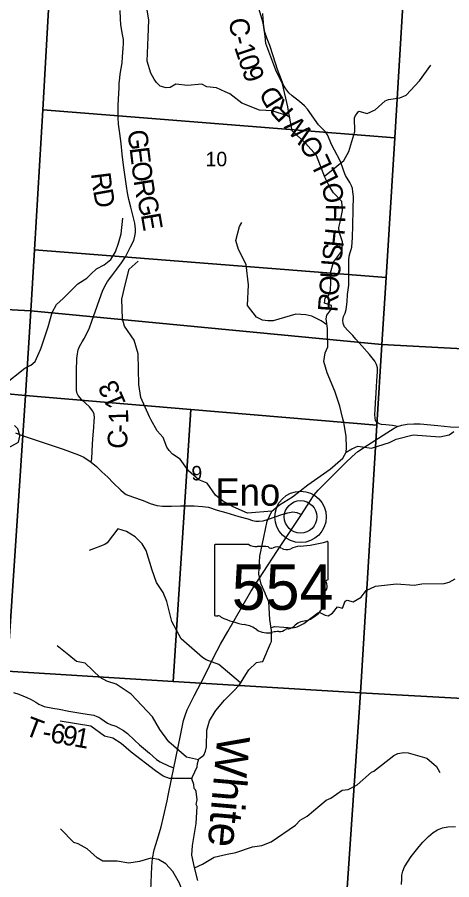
# Model space of a CAD drawing. Extents: x 1878108 to 2183446, y 146837 to 508383.
# Drawn here: x 2038879 to 2045522, y 348659 to 361848 of the extents above; entities that cross this region are included whole.
import ezdxf

# ---------------------------------------------------------------- set-up
doc = ezdxf.new("R2010")
doc.units = 0
for name, color, linetype in [('GM_X_County_Road', 7, 'Continuous'), ('GM_X_County_Road_Text', 7, 'Continuous'), ('GM_X_Minor_River', 7, 'Continuous'), ('GM_X_Minor_River_Text', 7, 'Continuous'), ('GM_X_Section', 7, 'Continuous'), ('GM_X_Section_Text', 7, 'Continuous'), ('GM_X_State_Location', 7, 'Continuous'), ('GM_X_State_Route', 7, 'Continuous'), ('GM_X_State_Shield', 7, 'Continuous'), ('GM_X_Township_Road', 7, 'Continuous'), ('GM_X_Township_Road_Text', 7, 'Continuous'), ('GM_X_Unincorporated', 7, 'Continuous'), ('GM_X_Unincorporated_Location', 7, 'Continuous'), ('GM_X_Unincorporated_Text', 7, 'Continuous')]:
    doc.layers.add(name, color=color, linetype=linetype)

msp = doc.modelspace()

# ---------------------------------------------------------------- linework, layer by layer
at = {"layer": 'GM_X_County_Road'}
for points in [[(2040424, 360485), (2040424, 360500), (2040434, 360687), (2040437, 360761), (2040439, 360835), (2040448, 360921), (2040454, 360979), (2040482, 361151), (2040490, 361240), (2040500, 361374), (2040505, 361448), (2040503, 361506), (2040489, 361585), (2040465, 361730), (2040456, 361824), (2040453, 361951)], [(2043979, 358282), (2043994, 358334), (2044005, 358478), (2044010, 358664), (2044016, 358908), (2044018, 359105), (2044012, 359178), (2044005, 359228), (2043990, 359268), (2043962, 359321), (2043897, 359429), (2043872, 359495), (2043847, 359573), (2043814, 359651), (2043727, 359816), (2043691, 359894), (2043621, 360052), (2043587, 360102), (2043526, 360160), (2043484, 360205), (2043426, 360289), (2043379, 360358), (2043316, 360440), (2043269, 360492), (2043192, 360560), (2043081, 360646), (2043031, 360692), (2042986, 360751), (2042951, 360810), (2042917, 360890), (2042856, 361051), (2042794, 361260), (2042743, 361415), (2042699, 361520), (2042664, 361619), (2042649, 361708), (2042639, 361821), (2042634, 361905)], [(2040010, 355046), (2040017, 355094), (2040030, 355323), (2040040, 355463), (2040050, 355574), (2040057, 355676), (2040060, 355721), (2040055, 355778), (2040036, 355824), (2039982, 355889), (2039866, 356000), (2039812, 356063), (2039797, 356097), (2039787, 356140), (2039785, 356220), (2039785, 356442), (2039792, 356628), (2039798, 356699), (2039808, 356760), (2039829, 356812), (2039870, 356883), (2039909, 356940), (2039935, 356995), (2039976, 357085), (2040022, 357214), (2040069, 357343), (2040137, 357531), (2040183, 357659), (2040218, 357736), (2040261, 357807), (2040325, 357894), (2040403, 357997), (2040475, 358090), (2040536, 358184), (2040609, 358336), (2040659, 358436), (2040679, 358498), (2040688, 358557), (2040686, 358606), (2040675, 358697), (2040653, 358803), (2040615, 358944), (2040584, 359061), (2040563, 359161), (2040547, 359263), (2040530, 359409), (2040502, 359588), (2040482, 359756), (2040469, 359916), (2040447, 360071), (2040428, 360215), (2040422, 360315), (2040423, 360383), (2040424, 360485)], [(2043951, 357863), (2043950, 357960), (2043950, 358128), (2043955, 358194), (2043969, 358248), (2043979, 358282)], [(2044011, 356980), (2044009, 356982), (2043935, 357056), (2043884, 357112), (2043862, 357164), (2043858, 357214), (2043867, 357272), (2043890, 357323), (2043909, 357380), (2043922, 357495), (2043930, 357608), (2043948, 357751), (2043951, 357825), (2043951, 357863)], [(2044695, 355591), (2044615, 355606), (2044513, 355617), (2044446, 355619), (2044410, 355632), (2044381, 355653), (2044358, 355684), (2044350, 355721), (2044345, 355774), (2044350, 355843), (2044356, 355953), (2044366, 356100), (2044369, 356194), (2044377, 356290), (2044386, 356428), (2044386, 356488), (2044372, 356536), (2044345, 356588), (2044262, 356692), (2044146, 356821), (2044058, 356923), (2044011, 356980)], [(2038853, 355493), (2038911, 355467), (2039047, 355420), (2039230, 355361), (2039582, 355242), (2039813, 355158), (2039897, 355119), (2040010, 355046), (2040092, 354977), (2040171, 354899), (2040262, 354813), (2040347, 354731), (2040462, 354618), (2040502, 354582), (2040545, 354552), (2040641, 354513), (2040806, 354456), (2040911, 354413), (2041013, 354384), (2041099, 354374), (2041236, 354372), (2041374, 354377), (2041583, 354377), (2041711, 354368), (2041804, 354354), (2041937, 354313), (2042069, 354275), (2042267, 354215), (2042403, 354176), (2042475, 354154), (2042529, 354144), (2042579, 354143), (2042638, 354150), (2042722, 354174), (2042925, 354246), (2043017, 354271), (2043094, 354283), (2043155, 354276), (2043224, 354246)], [(2044756, 348588), (2044757, 348674), (2044759, 348730), (2044775, 348793), (2044800, 348857), (2044902, 349013), (2045022, 349168), (2045078, 349233), (2045165, 349321), (2045238, 349381), (2045304, 349423), (2045380, 349455), (2045463, 349468), (2045577, 349472)]]:
    msp.add_lwpolyline(points, dxfattribs=at)
at = {"layer": 'GM_X_Minor_River'}
for points in [[(2043044, 360312), (2043012, 360339), (2042774, 360417), (2042583, 360425), (2042313, 360535), (2042130, 360675), (2042058, 360707), (2041924, 360766), (2041776, 360785), (2041702, 360823), (2041483, 360802), (2041303, 360825), (2041217, 360773), (2041158, 360767), (2041066, 360792), (2041009, 360850), (2040973, 360899), (2040923, 360995), (2040866, 361178), (2040879, 361544), (2040892, 361801), (2040855, 362020)], [(2043624, 357042), (2043623, 357089), (2043600, 357234), (2043614, 357290), (2043656, 357352), (2043680, 357386), (2043683, 357438), (2043575, 357475), (2043587, 357557), (2043645, 357601), (2043668, 357677), (2043672, 357796), (2043669, 357940), (2043713, 358101), (2043838, 358265), (2043846, 358289), (2043851, 358413), (2043802, 358566), (2043798, 358635), (2043818, 358713), (2043851, 358895), (2043840, 359028), (2043714, 359163), (2043654, 359258), (2043581, 359403), (2043456, 359733), (2043288, 359922), (2043083, 360112), (2043020, 360442), (2043014, 360478), (2042936, 360828), (2042830, 361037), (2042682, 361445), (2042670, 361558), (2042637, 361763), (2042558, 362034)], [(2043576, 359416), (2043874, 359656), (2043951, 359795), (2044042, 360099), (2044037, 360308), (2044049, 360346), (2044102, 360410), (2044228, 360374), (2044350, 360431), (2044503, 360569), (2044553, 360589), (2044728, 360615), (2044826, 360658), (2045029, 360876), (2045201, 361116)], [(2039578, 357544), (2039806, 357769), (2039942, 357857), (2040005, 357917), (2040089, 358001), (2040208, 358064), (2040308, 358144), (2040379, 358260), (2040425, 358393), (2040468, 358535), (2040493, 358774)], [(2043614, 357143), (2043525, 357208), (2043382, 357276), (2043292, 357297), (2043139, 357306), (2042792, 357207), (2042708, 357204), (2042627, 357216), (2042539, 357263), (2042400, 357442), (2042415, 357755), (2042381, 358061), (2042301, 358219), (2042262, 358294), (2042220, 358436), (2042277, 358650), (2042313, 358708)], [(2042770, 354294), (2042399, 354265), (2042181, 354364), (2042017, 354455), (2041912, 354542), (2041780, 354721), (2041656, 354776), (2041496, 354910), (2041371, 355091), (2041251, 355168), (2041199, 355224), (2041165, 355275), (2041110, 355421), (2041018, 355522), (2040919, 355699), (2040899, 355736), (2040770, 356033), (2040739, 356232), (2040727, 356702), (2040667, 356908), (2040518, 357125), (2040489, 357234), (2040480, 357539), (2040535, 357778), (2040592, 357996), (2040727, 358116)], [(2038675, 356227), (2038995, 356484), (2039084, 356526), (2039152, 356583), (2039234, 356767), (2039242, 356791), (2039351, 357112), (2039411, 357334), (2039479, 357454), (2039579, 357545)], [(2043664, 354938), (2043859, 355104), (2043907, 355196), (2043914, 355262), (2043909, 355443), (2043870, 355649), (2043852, 355727), (2043813, 355899), (2043734, 356131), (2043615, 356411), (2043568, 356583), (2043587, 356714), (2043629, 356806), (2043624, 357042)], [(2038740, 355266), (2038900, 355352), (2038916, 355441), (2038916, 355459), (2038886, 355553), (2038838, 355605)], [(2043907, 355197), (2043992, 355250), (2044088, 355291), (2044295, 355260), (2044571, 355345), (2044674, 355397), (2044930, 355460), (2045341, 355434), (2045481, 355460), (2045556, 355514)], [(2041642, 348649), (2041587, 348845), (2041548, 349036), (2041558, 349182), (2041612, 349521), (2041631, 349778), (2041614, 349810), (2041628, 349882), (2041615, 350010), (2041603, 350032), (2041583, 350056), (2041581, 350116), (2041549, 350200), (2041560, 350232), (2041628, 350385), (2041635, 350439), (2041653, 350507), (2041731, 350564), (2041758, 350628), (2041774, 350690), (2041775, 350947), (2041820, 351087), (2041903, 351232), (2041917, 351248), (2042046, 351405), (2042187, 351542), (2042276, 351641), (2042376, 351799), (2042421, 351870), (2042536, 351981), (2042592, 351991), (2042634, 351999), (2042749, 352272), (2042766, 352304), (2042766, 352471), (2042743, 352637), (2042724, 352911), (2042675, 353025), (2042667, 353043), (2042608, 353177), (2042570, 353334), (2042590, 353606), (2042651, 353899), (2042701, 354140), (2042771, 354295), (2042890, 354391), (2043085, 354517), (2043322, 354696), (2043664, 354938)], [(2042294, 351668), (2041961, 351953), (2041769, 352024), (2041709, 352059), (2041384, 352343), (2041352, 352400), (2041244, 352609), (2041166, 352915), (2041110, 353050), (2041007, 353205), (2040943, 353392), (2040850, 353693), (2040789, 353794), (2040683, 353901), (2040551, 353984), (2040417, 354025), (2040254, 353811), (2040220, 353785), (2039977, 353693)], [(2042763, 352519), (2042817, 352534), (2043091, 352512), (2043157, 352528), (2043258, 352580), (2043473, 352740), (2043507, 352747), (2043585, 352703), (2043633, 352693), (2043701, 352735), (2043777, 352833), (2043854, 352812), (2043892, 352918), (2043922, 352936), (2044014, 352910), (2044135, 352978), (2044215, 353084), (2044356, 353151), (2044678, 353184), (2044947, 353165), (2045065, 353182), (2045408, 353191), (2045480, 353210), (2045576, 353262)], [(2041649, 350494), (2041466, 350534), (2041195, 350766), (2041057, 350955), (2040948, 351152), (2040619, 351497), (2040391, 351651), (2040247, 351698), (2040145, 351751), (2039916, 351973), (2039787, 351997), (2039666, 352094), (2039490, 352238)], [(2041552, 350209), (2041208, 350209), (2041108, 350244), (2040992, 350323), (2040619, 350610), (2040469, 350745), (2040339, 350822), (2040211, 350855), (2040006, 351008), (2039533, 351085)], [(2041588, 348840), (2041710, 348898), (2041890, 349007), (2042087, 349053), (2042221, 349076), (2042478, 349165), (2042616, 349183), (2042763, 349240), (2043134, 349496), (2043203, 349570), (2043309, 349630), (2043603, 349877), (2043671, 349905), (2043846, 350029), (2043940, 350040), (2044075, 350112), (2044296, 350304), (2044332, 350320), (2044639, 350559), (2044696, 350589), (2044790, 350607), (2044856, 350601), (2045142, 350517), (2045288, 350390), (2045339, 350299)], [(2041678, 347962), (2041585, 348258), (2041531, 348270), (2041424, 348210), (2041390, 348221), (2041378, 348277), (2041393, 348508), (2041362, 348608), (2041258, 348785), (2041153, 348904), (2041037, 348971), (2040919, 348990), (2040746, 348938), (2040584, 348915), (2040408, 348942), (2040219, 348941), (2040189, 348945), (2040099, 348996), (2039948, 349133), (2039808, 349210), (2039744, 349228), (2039542, 349438)]]:
    msp.add_lwpolyline(points, dxfattribs=at)
at = {"layer": 'GM_X_Section'}
for points in [[(2034183, 362861), (2039389, 362512), (2039269, 360434), (2039143, 358292), (2039089, 357357), (2036021, 357521), (2033822, 357631), (2033886, 358536), (2034032, 360684)], [(2039389, 362512), (2044786, 362212), (2044650, 360006), (2039269, 360434)], [(2044786, 362212), (2050224, 361889), (2049893, 356551), (2044454, 356844), (2044518, 357870), (2044650, 360006)], [(2039269, 360434), (2044650, 360006), (2044518, 357870), (2039143, 358292)], [(2039143, 358292), (2044518, 357870), (2044454, 356844), (2039089, 357357)], [(2039089, 357357), (2039004, 356062), (2038673, 356094), (2038491, 353246), (2035781, 353358), (2036021, 357521)], [(2044378, 355609), (2041533, 355849), (2039004, 356062), (2039089, 357357), (2044454, 356844)], [(2044454, 356844), (2049893, 356551), (2049557, 351218), (2044125, 351515), (2044378, 355609)], [(2039004, 356062), (2038725, 351850), (2038403, 351872), (2038491, 353246), (2038673, 356094)], [(2041533, 355849), (2041262, 351691), (2038725, 351850), (2039004, 356062)], [(2044378, 355609), (2044125, 351515), (2041262, 351691), (2041533, 355849)], [(2038725, 351850), (2041262, 351691), (2044125, 351515), (2043762, 346145), (2038385, 346465), (2038527, 348692), (2038665, 350884)], [(2044125, 351515), (2049557, 351218), (2049224, 345820), (2043762, 346145)]]:
    msp.add_lwpolyline(points, close=True, dxfattribs=at)
at = {"layer": 'GM_X_State_Route'}
msp.add_lwpolyline([(2040922, 348493), (2040937, 348861), (2040948, 348984), (2040971, 349115), (2040996, 349196), (2041041, 349330), (2041080, 349471), (2041116, 349620), (2041170, 349867), (2041185, 349948), (2041238, 350195), (2041273, 350370), (2041302, 350518), (2041378, 350892), (2041422, 351094), (2041444, 351173), (2041476, 351258), (2041583, 351470), (2041745, 351785), (2041892, 352076), (2041934, 352163), (2041987, 352261), (2042099, 352453), (2042313, 352825), (2042452, 353066), (2042637, 353358), (2042857, 353695), (2043224, 354246), (2043351, 354441), (2043419, 354543), (2043478, 354617), (2043590, 354729), (2043897, 355035), (2043997, 355131), (2044086, 355207), (2044232, 355302), (2044640, 355563), (2044695, 355591), (2044760, 355612), (2044838, 355627), (2044941, 355633), (2045041, 355629), (2045307, 355605), (2045505, 355587), (2045639, 355582)], dxfattribs=at)
at = {"layer": 'GM_X_State_Shield'}
for p, q in [((2041893, 353769), (2041893, 352712)), ((2042420, 353787), (2041910, 353787)), ((2043633, 353260), (2043633, 353813)), ((2043633, 353260), (2043633, 353260))]:
    msp.add_line(p, q, dxfattribs=at)
for centre, major_axis, start_param, end_param in [((2041913, 353771), (20.2, 0), 1.712693, 3.28349), ((2042541, 353910), (196, 0), 4.042523, 4.731795), ((2042606, 353194), (702, 0), 1.404758, 1.657858), ((2042766, 353776), (56.4, 0), 3.836095, 5.185415), ((2042848, 353654), (117, 0), 0.950623, 2.079405), ((2043000, 353822), (141, 0), 4.081561, 5.145723), ((2043249, 353464), (371, 0), 1.699011, 2.107814), ((2043014, 355227), (1845, 0), 4.814394, 5.042369), ((2043614, 353815), (19.4, 0), 6.141152, 7.989035), ((2043629, 353220), (30, 0), 1.883978, 3.671073), ((2043438, 353150), (180, 0), 5.934695, 6.695948), ((2043613, 353258), (20.7, 0), 5.05454, 6.418171), ((2043703, 353029), (131, 0), 2.387724, 3.262537), ((2043117, 352959), (462, 0), 5.101752, 6.440018), ((2041913, 352710), (20.3, 0), 3.00124, 4.508301), ((2041916, 352818), (155, 0), 4.665946, 4.897461), ((2041948, 352651), (56, 0), 0.519207, 1.627899), ((2042655, 353600), (1333, 0), 4.195997, 4.488961), ((2042257, 352237), (417, 0), 0.823519, 1.323587), ((2042991, 352610), (149, 0), 4.937069, 5.64225), ((2043312, 352415), (253, 0), 1.647645, 2.488434), ((2042708, 352646), (265, 0), 4.026481, 4.996735), ((2042861, 352281), (217, 0), 1.495662, 1.94098), ((2042881, 352567), (141, 0), 4.691044, 5.507374), ((2043008, 352464), (39.7, 0), 1.147584, 2.315152)]:
    msp.add_ellipse(centre, major_axis=major_axis, ratio=0.8, start_param=start_param, end_param=end_param, dxfattribs=at)
at = {"layer": 'GM_X_Township_Road'}
msp.add_lwpolyline([(2038823, 351521), (2038902, 351495), (2039023, 351447), (2039091, 351417), (2039163, 351376), (2039207, 351343), (2039254, 351322), (2039289, 351310), (2039425, 351285), (2039519, 351268), (2039668, 351239), (2039881, 351199), (2040048, 351174), (2040098, 351156), (2040128, 351143), (2040156, 351123), (2040258, 351053), (2040304, 351033), (2040388, 351008), (2040503, 350943), (2040564, 350897), (2040674, 350794), (2040748, 350724), (2040899, 350595), (2041009, 350496), (2041063, 350462), (2041199, 350396), (2041273, 350370)], dxfattribs=at)
at = {"layer": 'GM_X_Unincorporated'}
for radius in [393, 249]:
    msp.add_circle((2043210, 354208), radius, dxfattribs=at)
at = {"layer": 'GM_X_Unincorporated_Location'}
msp.add_line((2043210, 354208), (2043210, 354208), dxfattribs=at)

# ---------------------------------------------------------------- texts
at = {"layer": 'GM_X_County_Road_Text'}
for s, rotation, p in [('C', 276.6695, (2042116, 361821)), ('-', 285.0336, (2042154, 361529)), ('1', 288.4644, (2042192, 361391)), ('0', 288.853, (2042251, 361214)), ('9', 289.2779, (2042311, 361037)), ('D', 122.3483, (2042964, 360587)), ('R', 132.7943, (2043122, 360417)), ('W', 130.3197, (2043422, 360073)), ('G', 276.9344, (2040563, 360111)), ('O', 121.9555, (2043589, 359810)), ('E', 276.9337, (2040595, 359848)), ('L', 115.2732, (2043704, 359574)), ('O', 277.0513, (2040622, 359625)), ('L', 116.6506, (2043803, 359375)), ('R', 277.1415, (2040004, 359458)), ('R', 279.1363, (2040656, 359351)), ('O', 102.982, (2043889, 359044)), ('D', 280.1177, (2040038, 359197)), ('G', 284.6764, (2040702, 359077)), ('H', 88.8269, (2043892, 358700)), ('E', 279.8717, (2040767, 358828)), ('H', 84.383, (2043863, 358318)), ('S', 80.7134, (2043828, 358098)), ('U', 85.8145, (2043809, 357842)), ('O', 85.9349, (2043791, 357578)), ('R', 85.9375, (2043773, 357333)), ('3', 115.8393, (2040468, 356127)), ('1', 113.2276, (2040547, 355944)), ('1', 90.9791, (2040577, 355635)), ('-', 86.4391, (2040569, 355487)), ('C', 86.2428, (2040552, 355240))]:
    msp.add_text(s, height=300, rotation=rotation, dxfattribs=at).set_placement(p)
at = {"layer": 'GM_X_Minor_River_Text'}
msp.add_text('White', height=500, rotation=265.0011, dxfattribs=at).set_placement((2041941, 350881))
at = {"layer": 'GM_X_Section_Text'}
for s, p in [('10', (2041759, 359569)), ('9', (2041542, 354766))]:
    msp.add_text(s, height=221, rotation=0, dxfattribs=at).set_placement(p)
at = {"layer": 'GM_X_State_Location'}
msp.add_text('554', height=1, rotation=0, dxfattribs=at).set_placement((2042391, 353097))
for s in ['s', 'r']:
    msp.add_text(s, height=1, dxfattribs=at).set_placement((2042744, 353170))
at = {"layer": 'GM_X_State_Shield'}
msp.add_text('554', height=696.1, dxfattribs=at).set_placement((2042159, 352787))
at = {"layer": 'GM_X_Township_Road_Text'}
for s, rotation, p in [('T', 339.0422, (2038975, 350883)), ('6', 349.7771, (2039370, 350766)), ('9', 349.8047, (2039552, 350733)), ('1', 349.8047, (2039734, 350701)), ('-', 350.9332, (2039250, 350785))]:
    msp.add_text(s, height=300, rotation=rotation, dxfattribs=at).set_placement(p)
at = {"layer": 'GM_X_Unincorporated_Text'}
msp.add_text('Eno', height=417, rotation=0, dxfattribs=at).set_placement((2041907, 354380))

doc.saveas('drawing.dxf')
